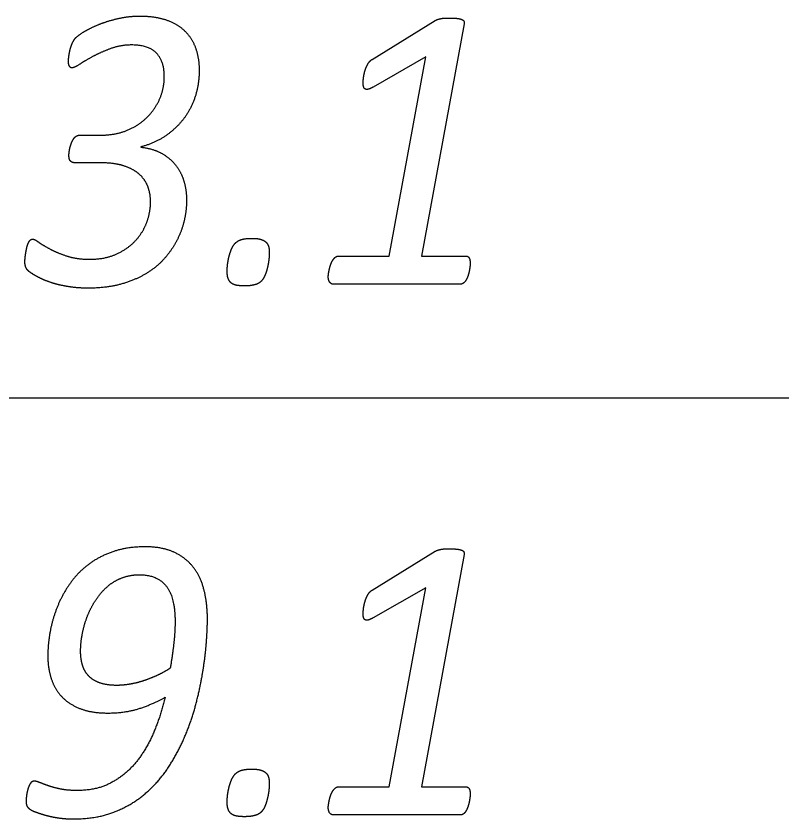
# Model space of a CAD drawing. Extents: x -14196 to 143, y -6096 to 28.
# Drawn here: x 81.3872 to 81.7479, y -5.2772 to -4.899 of the extents above; entities that cross this region are included whole.
import ezdxf

# ---------------------------------------------------------------- set-up
doc = ezdxf.new("R2010")
doc.units = 0
doc.layers.add('RS_Raster1', color=7, linetype='Continuous')
doc.layers.add('SH_Text', color=7, linetype='Continuous')

msp = doc.modelspace()

# ---------------------------------------------------------------- linework, layer by layer
at = {"layer": 'RS_Raster1'}
msp.add_line((81.09453, -5.07886), (94.54453, -5.07886), dxfattribs=at)
at = {"layer": 'SH_Text'}
for p, q in [((81.55487, -4.91942), (81.58462, -4.9011)), ((81.4172, -4.95511), (81.42714, -4.95511)), ((81.44602, -4.96057), (81.44602, -4.96077)), ((81.42724, -4.96814), (81.415, -4.96814)), ((81.46749, -4.98566), (81.46749, -4.98566)), ((81.50647, -5.01054), (81.50647, -5.01054)), ((81.60106, -5.0155), (81.60106, -5.0155)), ((81.59646, -5.0253), (81.53659, -5.0253)), ((81.55487, -5.16942), (81.58462, -5.1511)), ((81.4176, -5.19818), (81.4176, -5.19818)), ((81.40216, -5.20033), (81.40216, -5.20033)), ((81.50647, -5.26054), (81.50647, -5.26054)), ((81.60106, -5.2655), (81.60106, -5.2655)), ((81.59646, -5.2753), (81.53659, -5.2753))]:
    msp.add_line(p, q, dxfattribs=at)
for points in [[(81.59817, -4.90264), (81.57817, -5.01204), (81.59885, -5.01204)], [(81.53909, -5.01204), (81.56296, -5.01204), (81.5802, -4.91826), (81.55538, -4.93246)], [(81.59817, -5.15264), (81.57817, -5.26204), (81.59885, -5.26204)], [(81.53909, -5.26204), (81.56296, -5.26204), (81.5802, -5.16826), (81.55538, -5.18246)]]:
    msp.add_lwpolyline(points, dxfattribs=at)
for points in [[(81.42593, -4.90308), (81.43, -4.9014), (81.43509, -4.90021)], [(81.43509, -4.90021), (81.44017, -4.89901), (81.44557, -4.89901)], [(81.44557, -4.89901), (81.45256, -4.89901), (81.45782, -4.90079)], [(81.45782, -4.90079), (81.46308, -4.90258), (81.46653, -4.9059)], [(81.58462, -4.9011), (81.58507, -4.90081), (81.58564, -4.90062)], [(81.58564, -4.90062), (81.58622, -4.90043), (81.58702, -4.90024)], [(81.58702, -4.90024), (81.58782, -4.90004), (81.58893, -4.9)], [(81.58893, -4.9), (81.59004, -4.89995), (81.59154, -4.89995)], [(81.59154, -4.89995), (81.59375, -4.89995), (81.59512, -4.90014)], [(81.59512, -4.90014), (81.59649, -4.90033), (81.59724, -4.90067)], [(81.59724, -4.90067), (81.59799, -4.90101), (81.59812, -4.90154)], [(81.41904, -4.90652), (81.42187, -4.90475), (81.42593, -4.90308)], [(81.59812, -4.90154), (81.59825, -4.90207), (81.59817, -4.90264)], [(81.41523, -4.90934), (81.4162, -4.90829), (81.41904, -4.90652)], [(81.46653, -4.9059), (81.46998, -4.90922), (81.47171, -4.91399)], [(81.41263, -4.91503), (81.41303, -4.91339), (81.41369, -4.91185)], [(81.41369, -4.91185), (81.41435, -4.9103), (81.41523, -4.90934)], [(81.41206, -4.91812), (81.41223, -4.91667), (81.41263, -4.91503)], [(81.43186, -4.91431), (81.42726, -4.916), (81.42354, -4.91798)], [(81.4415, -4.91263), (81.43646, -4.91263), (81.43186, -4.91431)], [(81.45343, -4.91658), (81.44984, -4.91263), (81.4415, -4.91263)], [(81.47171, -4.91399), (81.47343, -4.91876), (81.47343, -4.92464)], [(81.41188, -4.92034), (81.41188, -4.91957), (81.41206, -4.91812)], [(81.42354, -4.91798), (81.41983, -4.91995), (81.41721, -4.92169)], [(81.45702, -4.9274), (81.45702, -4.92054), (81.45343, -4.91658)], [(81.55284, -4.92162), (81.55364, -4.92018), (81.55487, -4.91942)], [(81.41232, -4.9226), (81.41188, -4.92178), (81.41188, -4.92034)], [(81.41354, -4.92342), (81.41275, -4.92342), (81.41232, -4.9226)], [(81.41721, -4.92169), (81.4146, -4.92342), (81.41354, -4.92342)], [(81.55156, -4.92465), (81.55205, -4.92306), (81.55284, -4.92162)], [(81.4548, -4.93812), (81.45702, -4.9331), (81.45702, -4.9274)], [(81.47343, -4.92464), (81.47343, -4.93138), (81.47144, -4.93731)], [(81.55086, -4.92781), (81.55108, -4.92623), (81.55156, -4.92465)], [(81.55064, -4.93045), (81.55064, -4.92939), (81.55086, -4.92781)], [(81.55086, -4.93237), (81.55064, -4.9316), (81.55064, -4.93045)], [(81.55165, -4.93342), (81.55108, -4.93313), (81.55086, -4.93237)], [(81.55309, -4.93347), (81.55222, -4.93371), (81.55165, -4.93342)], [(81.55538, -4.93246), (81.55397, -4.93323), (81.55309, -4.93347)], [(81.44864, -4.94695), (81.45258, -4.94314), (81.4548, -4.93812)], [(81.47144, -4.93731), (81.46945, -4.94323), (81.46578, -4.94786)], [(81.4392, -4.95294), (81.4447, -4.95077), (81.44864, -4.94695)], [(81.46578, -4.94786), (81.46211, -4.95248), (81.45707, -4.9558)], [(81.42714, -4.95511), (81.4337, -4.95511), (81.4392, -4.95294)], [(81.41328, -4.95885), (81.41368, -4.9578), (81.41425, -4.95693)], [(81.41425, -4.95693), (81.41482, -4.95607), (81.41553, -4.95559)], [(81.41553, -4.95559), (81.41623, -4.95511), (81.4172, -4.95511)], [(81.45707, -4.9558), (81.45203, -4.95913), (81.44602, -4.96057)], [(81.41223, -4.96297), (81.41236, -4.96192), (81.41262, -4.96091)], [(81.41262, -4.96091), (81.41289, -4.9599), (81.41328, -4.95885)], [(81.44602, -4.96077), (81.45185, -4.96144), (81.45596, -4.96379)], [(81.4121, -4.96469), (81.4121, -4.96402), (81.41223, -4.96297)], [(81.41284, -4.96733), (81.4121, -4.96651), (81.4121, -4.96469)], [(81.45596, -4.96379), (81.46007, -4.96615), (81.46263, -4.96956)], [(81.415, -4.96814), (81.41359, -4.96814), (81.41284, -4.96733)], [(81.43796, -4.96959), (81.4335, -4.96814), (81.42724, -4.96814)], [(81.4452, -4.97348), (81.44242, -4.97103), (81.43796, -4.96959)], [(81.46263, -4.96956), (81.46519, -4.97297), (81.46634, -4.97715)], [(81.44926, -4.97931), (81.44798, -4.97594), (81.4452, -4.97348)], [(81.45054, -4.98652), (81.45054, -4.98267), (81.44926, -4.97931)], [(81.46634, -4.97715), (81.46749, -4.98133), (81.46749, -4.98566)], [(81.44882, -4.996), (81.45054, -4.99124), (81.45054, -4.98652)], [(81.46749, -4.98566), (81.46749, -4.99037), (81.46638, -4.99527)], [(81.46638, -4.99527), (81.46528, -5.00017), (81.46289, -5.00478)], [(81.44356, -5.00466), (81.44709, -5.00077), (81.44882, -4.996)], [(81.39215, -5.00863), (81.39241, -5.00733), (81.3928, -5.00632)], [(81.3928, -5.00632), (81.3932, -5.00531), (81.39376, -5.00468)], [(81.39376, -5.00468), (81.39433, -5.00406), (81.39503, -5.00406)], [(81.39503, -5.00406), (81.39582, -5.00406), (81.3979, -5.00555)], [(81.3979, -5.00555), (81.39998, -5.00703), (81.40334, -5.00881)], [(81.4346, -5.01106), (81.44003, -5.00856), (81.44356, -5.00466)], [(81.46289, -5.00478), (81.4605, -5.0094), (81.45683, -5.01348)], [(81.48868, -5.00876), (81.48934, -5.00717), (81.49036, -5.00606)], [(81.49036, -5.00606), (81.49137, -5.00496), (81.49318, -5.00433)], [(81.49318, -5.00433), (81.49499, -5.00371), (81.49834, -5.00371)], [(81.49834, -5.00371), (81.50093, -5.00371), (81.5025, -5.00419)], [(81.5025, -5.00419), (81.50406, -5.00467), (81.50495, -5.00558)], [(81.50495, -5.00558), (81.50585, -5.00649), (81.50616, -5.00775)], [(81.39171, -5.01109), (81.39189, -5.00994), (81.39215, -5.00863)], [(81.40334, -5.00881), (81.40671, -5.01059), (81.41126, -5.01208)], [(81.48753, -5.01217), (81.48802, -5.01034), (81.48868, -5.00876)], [(81.50616, -5.00775), (81.50647, -5.009), (81.50647, -5.01054)], [(81.50647, -5.01054), (81.50647, -5.01188), (81.50625, -5.01371)], [(81.39136, -5.01485), (81.39136, -5.01427), (81.39145, -5.01326)], [(81.39145, -5.01326), (81.39154, -5.01225), (81.39171, -5.01109)], [(81.41126, -5.01208), (81.41582, -5.01356), (81.42175, -5.01356)], [(81.42175, -5.01356), (81.42917, -5.01356), (81.4346, -5.01106)], [(81.45683, -5.01348), (81.45316, -5.01757), (81.44798, -5.0206)], [(81.48682, -5.01588), (81.48705, -5.014), (81.48753, -5.01217)], [(81.50625, -5.01371), (81.50603, -5.01554), (81.50558, -5.01746)], [(81.53533, -5.01617), (81.53573, -5.01502), (81.53626, -5.01415)], [(81.53626, -5.01415), (81.53679, -5.01329), (81.53749, -5.01266)], [(81.53749, -5.01266), (81.5382, -5.01204), (81.53909, -5.01204)], [(81.59885, -5.01204), (81.60009, -5.01204), (81.60058, -5.01295)], [(81.60058, -5.01295), (81.60106, -5.01387), (81.60106, -5.0155)], [(81.39193, -5.0176), (81.39136, -5.01639), (81.39136, -5.01485)], [(81.39378, -5.01967), (81.39249, -5.0188), (81.39193, -5.0176)], [(81.4866, -5.01929), (81.4866, -5.01775), (81.48682, -5.01588)], [(81.50558, -5.01746), (81.50514, -5.01939), (81.50447, -5.02102)], [(81.53471, -5.01838), (81.53493, -5.01732), (81.53533, -5.01617)], [(81.60093, -5.01708), (81.6008, -5.01809), (81.60058, -5.0192)], [(81.60106, -5.0155), (81.60106, -5.01608), (81.60093, -5.01708)], [(81.39896, -5.02266), (81.39608, -5.02128), (81.39378, -5.01967)], [(81.44798, -5.0206), (81.44281, -5.02362), (81.43617, -5.0254)], [(81.48696, -5.02223), (81.4866, -5.02093), (81.4866, -5.01929)], [(81.50447, -5.02102), (81.5038, -5.02266), (81.50273, -5.02381)], [(81.53422, -5.02175), (81.53422, -5.02127), (81.53436, -5.02035)], [(81.53488, -5.02434), (81.53422, -5.02338), (81.53422, -5.02175)], [(81.53436, -5.02035), (81.53449, -5.01944), (81.53471, -5.01838)], [(81.6, -5.02136), (81.59965, -5.02242), (81.59912, -5.02333)], [(81.60058, -5.0192), (81.60036, -5.0203), (81.6, -5.02136)], [(81.40533, -5.02504), (81.40184, -5.02404), (81.39896, -5.02266)], [(81.41277, -5.02661), (81.40883, -5.02604), (81.40533, -5.02504)], [(81.43617, -5.0254), (81.42954, -5.02718), (81.42113, -5.02718)], [(81.48819, -5.02444), (81.48731, -5.02352), (81.48696, -5.02223)], [(81.49066, -5.02574), (81.48907, -5.02535), (81.48819, -5.02444)], [(81.49471, -5.02612), (81.49224, -5.02612), (81.49066, -5.02574)], [(81.4997, -5.02555), (81.49774, -5.02612), (81.49471, -5.02612)], [(81.50273, -5.02381), (81.50166, -5.02497), (81.4997, -5.02555)], [(81.53659, -5.0253), (81.53554, -5.0253), (81.53488, -5.02434)], [(81.59792, -5.02477), (81.59726, -5.0253), (81.59646, -5.0253)], [(81.59912, -5.02333), (81.59859, -5.02425), (81.59792, -5.02477)], [(81.42113, -5.02718), (81.41671, -5.02718), (81.41277, -5.02661)], [(81.44796, -5.14901), (81.43947, -5.14901), (81.4328, -5.15132)], [(81.46157, -5.15156), (81.45603, -5.14901), (81.44796, -5.14901)], [(81.58462, -5.1511), (81.58507, -5.15081), (81.58564, -5.15062)], [(81.58564, -5.15062), (81.58622, -5.15043), (81.58702, -5.15024)], [(81.58702, -5.15024), (81.58782, -5.15004), (81.58893, -5.15)], [(81.58893, -5.15), (81.59004, -5.14995), (81.59154, -5.14995)], [(81.59154, -5.14995), (81.59375, -5.14995), (81.59512, -5.15014)], [(81.59512, -5.15014), (81.59649, -5.15033), (81.59724, -5.15067)], [(81.4328, -5.15132), (81.42612, -5.15363), (81.42099, -5.15758)], [(81.47066, -5.15863), (81.46712, -5.15411), (81.46157, -5.15156)], [(81.59724, -5.15067), (81.59799, -5.15101), (81.59812, -5.15154)], [(81.59812, -5.15154), (81.59825, -5.15207), (81.59817, -5.15264)], [(81.42099, -5.15758), (81.41587, -5.16153), (81.41233, -5.16668)], [(81.47576, -5.16946), (81.47421, -5.16316), (81.47066, -5.15863)], [(81.42977, -5.16813), (81.43283, -5.16533), (81.43672, -5.16375)], [(81.43672, -5.16375), (81.44062, -5.16216), (81.44531, -5.16216)], [(81.44531, -5.16216), (81.45348, -5.16216), (81.45778, -5.16731)], [(81.41233, -5.16668), (81.40879, -5.17183), (81.40654, -5.17751)], [(81.42442, -5.17453), (81.42672, -5.17092), (81.42977, -5.16813)], [(81.45778, -5.16731), (81.46209, -5.17246), (81.46209, -5.18431)], [(81.47732, -5.18317), (81.47732, -5.17576), (81.47576, -5.16946)], [(81.55284, -5.17162), (81.55364, -5.17018), (81.55487, -5.16942)], [(81.55156, -5.17465), (81.55205, -5.17306), (81.55284, -5.17162)], [(81.42061, -5.18219), (81.42212, -5.17815), (81.42442, -5.17453)], [(81.55086, -5.17781), (81.55108, -5.17623), (81.55156, -5.17465)], [(81.40654, -5.17751), (81.40428, -5.18319), (81.40322, -5.18912)], [(81.55064, -5.18045), (81.55064, -5.17939), (81.55086, -5.17781)], [(81.55086, -5.18237), (81.55064, -5.1816), (81.55064, -5.18045)], [(81.41836, -5.19033), (81.41911, -5.18624), (81.42061, -5.18219)], [(81.46209, -5.18431), (81.46209, -5.18855), (81.46152, -5.19404)], [(81.47692, -5.19294), (81.47732, -5.18692), (81.47732, -5.18317)], [(81.55165, -5.18342), (81.55108, -5.18313), (81.55086, -5.18237)], [(81.55309, -5.18347), (81.55222, -5.18371), (81.55165, -5.18342)], [(81.55538, -5.18246), (81.55397, -5.18323), (81.55309, -5.18347)], [(81.40322, -5.18912), (81.40216, -5.19504), (81.40216, -5.20033)], [(81.4176, -5.19818), (81.4176, -5.19443), (81.41836, -5.19033)], [(81.46152, -5.19404), (81.46094, -5.19953), (81.45979, -5.20618)], [(81.47541, -5.20626), (81.47652, -5.19895), (81.47692, -5.19294)], [(81.41849, -5.20473), (81.4176, -5.20175), (81.4176, -5.19818)], [(81.40216, -5.20033), (81.40216, -5.20602), (81.40371, -5.21093)], [(81.42141, -5.20984), (81.41937, -5.20772), (81.41849, -5.20473)], [(81.45979, -5.20618), (81.45713, -5.20791), (81.45411, -5.20936)], [(81.47227, -5.22171), (81.47431, -5.21358), (81.47541, -5.20626)], [(81.40371, -5.21093), (81.40525, -5.21584), (81.40865, -5.2195)], [(81.42667, -5.21311), (81.42344, -5.21196), (81.42141, -5.20984)], [(81.45411, -5.20936), (81.45109, -5.2108), (81.44785, -5.21191)], [(81.4345, -5.21427), (81.4299, -5.21427), (81.42667, -5.21311)], [(81.4412, -5.21364), (81.43778, -5.21427), (81.4345, -5.21427)], [(81.44785, -5.21191), (81.44461, -5.21302), (81.4412, -5.21364)], [(81.40865, -5.2195), (81.41205, -5.22316), (81.41744, -5.22523)], [(81.44551, -5.22508), (81.45216, -5.22287), (81.4574, -5.21988)], [(81.4574, -5.21988), (81.45527, -5.22882), (81.45186, -5.2368)], [(81.46695, -5.23773), (81.47023, -5.22984), (81.47227, -5.22171)], [(81.41744, -5.22523), (81.42283, -5.2273), (81.43042, -5.2273)], [(81.43042, -5.2273), (81.43885, -5.2273), (81.44551, -5.22508)], [(81.45186, -5.2368), (81.44845, -5.24477), (81.44344, -5.25078)], [(81.45902, -5.25274), (81.46367, -5.24562), (81.46695, -5.23773)], [(81.44344, -5.25078), (81.43843, -5.25678), (81.4317, -5.26029)], [(81.44799, -5.2653), (81.45437, -5.25986), (81.45902, -5.25274)], [(81.48868, -5.25876), (81.48934, -5.25717), (81.49036, -5.25606)], [(81.49036, -5.25606), (81.49137, -5.25496), (81.49318, -5.25433)], [(81.49318, -5.25433), (81.49499, -5.25371), (81.49834, -5.25371)], [(81.49834, -5.25371), (81.50093, -5.25371), (81.5025, -5.25419)], [(81.5025, -5.25419), (81.50406, -5.25467), (81.50495, -5.25558)], [(81.50495, -5.25558), (81.50585, -5.25649), (81.50616, -5.25775)], [(81.39442, -5.2599), (81.39385, -5.26043), (81.39345, -5.2613)], [(81.39579, -5.25938), (81.39499, -5.25938), (81.39442, -5.2599)], [(81.39839, -5.26005), (81.39676, -5.25938), (81.39579, -5.25938)], [(81.4025, -5.26159), (81.40003, -5.26072), (81.39839, -5.26005)], [(81.4317, -5.26029), (81.42496, -5.2638), (81.41601, -5.2638)], [(81.48753, -5.26217), (81.48802, -5.26034), (81.48868, -5.25876)], [(81.50616, -5.25775), (81.50647, -5.259), (81.50647, -5.26054)], [(81.39274, -5.26322), (81.39243, -5.26428), (81.39226, -5.26534)], [(81.39345, -5.2613), (81.39305, -5.26217), (81.39274, -5.26322)], [(81.40832, -5.26313), (81.40497, -5.26245), (81.4025, -5.26159)], [(81.41601, -5.2638), (81.41168, -5.2638), (81.40832, -5.26313)], [(81.48682, -5.26588), (81.48705, -5.264), (81.48753, -5.26217)], [(81.50625, -5.26371), (81.50603, -5.26554), (81.50558, -5.26746)], [(81.50647, -5.26054), (81.50647, -5.26188), (81.50625, -5.26371)], [(81.53626, -5.26415), (81.53679, -5.26329), (81.53749, -5.26266)], [(81.53749, -5.26266), (81.5382, -5.26204), (81.53909, -5.26204)], [(81.59885, -5.26204), (81.60009, -5.26204), (81.60058, -5.26295)], [(81.60058, -5.26295), (81.60106, -5.26387), (81.60106, -5.2655)], [(81.39199, -5.26741), (81.3919, -5.26842), (81.3919, -5.2689)], [(81.39226, -5.26534), (81.39208, -5.2664), (81.39199, -5.26741)], [(81.43328, -5.27396), (81.44161, -5.27073), (81.44799, -5.2653)], [(81.4866, -5.26929), (81.4866, -5.26775), (81.48682, -5.26588)], [(81.50558, -5.26746), (81.50514, -5.26939), (81.50447, -5.27102)], [(81.53471, -5.26838), (81.53493, -5.26732), (81.53533, -5.26617)], [(81.53533, -5.26617), (81.53573, -5.26502), (81.53626, -5.26415)], [(81.60093, -5.26708), (81.6008, -5.26809), (81.60058, -5.2692)], [(81.60106, -5.2655), (81.60106, -5.26608), (81.60093, -5.26708)], [(81.3919, -5.2689), (81.3919, -5.27063), (81.39265, -5.2716)], [(81.39265, -5.2716), (81.3934, -5.27256), (81.39544, -5.27352)], [(81.48696, -5.27223), (81.4866, -5.27093), (81.4866, -5.26929)], [(81.50447, -5.27102), (81.5038, -5.27266), (81.50273, -5.27381)], [(81.53422, -5.27175), (81.53422, -5.27127), (81.53436, -5.27035)], [(81.53436, -5.27035), (81.53449, -5.26944), (81.53471, -5.26838)], [(81.6, -5.27136), (81.59965, -5.27242), (81.59912, -5.27333)], [(81.60058, -5.2692), (81.60036, -5.2703), (81.6, -5.27136)], [(81.39544, -5.27352), (81.39711, -5.2742), (81.39923, -5.27487)], [(81.39923, -5.27487), (81.40135, -5.27554), (81.40373, -5.27607)], [(81.41441, -5.27718), (81.42495, -5.27718), (81.43328, -5.27396)], [(81.48819, -5.27444), (81.48731, -5.27352), (81.48696, -5.27223)], [(81.49066, -5.27574), (81.48907, -5.27535), (81.48819, -5.27444)], [(81.50273, -5.27381), (81.50166, -5.27497), (81.4997, -5.27555)], [(81.53488, -5.27434), (81.53422, -5.27338), (81.53422, -5.27175)], [(81.53659, -5.2753), (81.53554, -5.2753), (81.53488, -5.27434)], [(81.59792, -5.27477), (81.59726, -5.2753), (81.59646, -5.2753)], [(81.59912, -5.27333), (81.59859, -5.27425), (81.59792, -5.27477)], [(81.40373, -5.27607), (81.40612, -5.2766), (81.40881, -5.27689)], [(81.40881, -5.27689), (81.4115, -5.27718), (81.41441, -5.27718)], [(81.49471, -5.27612), (81.49224, -5.27612), (81.49066, -5.27574)], [(81.4997, -5.27555), (81.49774, -5.27612), (81.49471, -5.27612)]]:
    msp.add_open_spline(points, degree=2, dxfattribs=at)

doc.saveas('drawing.dxf')
